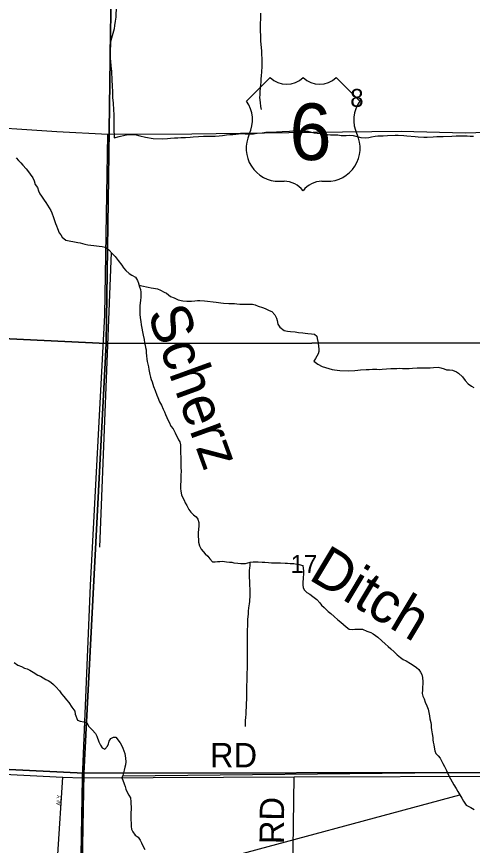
# Model space of a CAD drawing. Extents: x 1588073 to 2013523, y 1090242 to 1357120.
# Drawn here: x 1848152 to 1853753, y 1233146 to 1243328 of the extents above; entities that cross this region are included whole.
import ezdxf

# ---------------------------------------------------------------- set-up
doc = ezdxf.new("R2010")
doc.units = 0
for name, color, linetype in [('GM_X_County_Road', 7, 'Continuous'), ('GM_X_County_Road_Text', 7, 'Continuous'), ('GM_X_Minor_River', 7, 'Continuous'), ('GM_X_Minor_River_Text', 7, 'Continuous'), ('GM_X_Section', 7, 'Continuous'), ('GM_X_Section_Text', 7, 'Continuous'), ('GM_X_Township_Road', 7, 'Continuous'), ('GM_X_Township_Road_Text', 7, 'Continuous'), ('GM_X_Township_Subdivision', 7, 'Continuous'), ('GM_X_Township_Subdivision_Text', 7, 'Continuous'), ('GM_X_US_Location', 7, 'Continuous'), ('GM_X_US_Route', 7, 'Continuous'), ('GM_X_US_Shield', 7, 'Continuous')]:
    doc.layers.add(name, color=color, linetype=linetype)

msp = doc.modelspace()

# ---------------------------------------------------------------- linework, layer by layer
at = {"layer": 'GM_X_County_Road'}
for points in [[(1848962, 1233977), (1849062, 1236342), (1849237, 1239659), (1849273, 1241885)], [(1843782, 1234247), (1846954, 1234073), (1848719, 1233985), (1848962, 1233977)], [(1848882, 1228992), (1848922, 1231711), (1848927, 1232015), (1848939, 1232684), (1848945, 1233027), (1848962, 1233977)], [(1848962, 1233977), (1851563, 1233988), (1854171, 1233998), (1860800, 1233947), (1863520, 1233929), (1864887, 1233919), (1868893, 1233904), (1870781, 1233880), (1870832, 1233884)]]:
    msp.add_lwpolyline(points, dxfattribs=at)
at = {"layer": 'GM_X_Minor_River'}
for p, q in [((1849174, 1236811), (1849319, 1240431)), ((1849458, 1234002), (1853444, 1234040)), ((1850000, 1232800), (1853599, 1233768))]:
    msp.add_line(p, q, dxfattribs=at)
for points in [[(1849378, 1243599), (1849370, 1243320), (1849364, 1243270), (1849355, 1243220), (1849350, 1243177), (1849325, 1243091), (1849311, 1243035), (1849298, 1242975), (1849297, 1242935), (1849299, 1242881), (1849301, 1242817), (1849304, 1242777), (1849311, 1242724), (1849317, 1242654), (1849324, 1242545), (1849326, 1242475), (1849331, 1242403), (1849331, 1242330), (1849338, 1242270), (1849343, 1242178), (1849346, 1242127), (1849347, 1242091), (1849347, 1242039), (1849348, 1241989), (1849346, 1241917), (1849349, 1241877), (1849352, 1241840), (1849412, 1241855), (1849483, 1241869), (1849521, 1241878), (1849561, 1241880), (1849605, 1241877), (1849665, 1241861), (1849735, 1241847), (1849832, 1241828), (1849948, 1241825), (1850007, 1241831), (1850043, 1241834), (1850091, 1241837), (1850135, 1241840), (1850171, 1241841), (1850228, 1241843), (1850284, 1241848), (1850322, 1241852), (1850388, 1241855), (1850447, 1241859), (1850519, 1241857), (1850559, 1241860), (1850593, 1241859), (1850641, 1241861), (1850683, 1241866), (1850732, 1241873)], [(1851160, 1242187), (1851151, 1242222), (1851148, 1242274), (1851142, 1242332), (1851143, 1242366), (1851146, 1242404), (1851149, 1242458), (1851155, 1242521), (1851158, 1242561), (1851161, 1242599), (1851165, 1242647), (1851169, 1242715), (1851170, 1242763), (1851168, 1242815), (1851167, 1242857), (1851164, 1242901), (1851161, 1242948), (1851158, 1242986), (1851154, 1243030), (1851151, 1243072), (1851148, 1243171), (1851153, 1243369)], [(1850732, 1241873), (1850770, 1241878), (1850810, 1241880), (1850844, 1241884), (1850911, 1241890), (1850959, 1241886), (1851063, 1241889), (1851107, 1241896), (1851171, 1241900), (1851214, 1241907), (1851308, 1241908), (1851344, 1241913), (1851416, 1241915), (1851505, 1241919), (1851587, 1241928), (1851631, 1241927), (1851685, 1241921), (1851731, 1241922), (1851771, 1241909), (1851809, 1241900), (1851843, 1241897), (1851885, 1241892), (1851933, 1241880), (1851971, 1241877), (1852009, 1241876), (1852101, 1241875), (1852139, 1241868), (1852203, 1241868), (1852239, 1241869), (1852287, 1241866), (1852383, 1241843), (1852443, 1241839), (1852479, 1241842), (1852513, 1241849), (1852556, 1241860), (1852590, 1241863), (1852654, 1241863), (1852710, 1241866), (1852802, 1241869), (1852839, 1241870), (1852911, 1241866), (1852947, 1241863), (1853051, 1241854), (1853087, 1241851), (1853155, 1241847), (1853195, 1241848), (1853271, 1241850), (1853317, 1241854), (1853393, 1241856), (1853498, 1241859), (1853554, 1241861), (1853590, 1241862), (1853690, 1241861), (1853724, 1241860), (1853764, 1241859)], [(1848146, 1241594), (1848177, 1241560), (1848203, 1241532), (1848229, 1241504), (1848269, 1241456), (1848298, 1241420), (1848318, 1241392), (1848350, 1241346), (1848366, 1241310), (1848381, 1241264), (1848407, 1241228), (1848421, 1241188), (1848439, 1241152), (1848459, 1241122), (1848492, 1241072), (1848510, 1241042), (1848532, 1241010), (1848552, 1240978), (1848571, 1240946), (1848585, 1240918), (1848607, 1240859), (1848619, 1240821), (1848631, 1240787), (1848642, 1240757), (1848656, 1240723), (1848676, 1240673), (1848694, 1240645), (1848714, 1240617), (1848757, 1240581), (1848799, 1240571), (1848863, 1240562), (1848903, 1240554), (1848933, 1240548), (1848961, 1240540), (1848991, 1240532), (1849028, 1240524), (1849064, 1240518), (1849100, 1240514), (1849132, 1240511), (1849168, 1240509), (1849202, 1240505), (1849240, 1240493), (1849284, 1240463), (1849331, 1240415), (1849365, 1240381), (1849401, 1240333), (1849444, 1240275), (1849466, 1240243), (1849496, 1240209), (1849534, 1240173), (1849569, 1240151), (1849611, 1240127), (1849637, 1240085), (1849649, 1240051), (1849664, 1240009)], [(1849651, 1240046), (1849657, 1240027), (1849689, 1240021), (1849770, 1240004), (1849804, 1239996), (1849836, 1239992), (1849884, 1239984), (1849922, 1239966), (1849964, 1239944), (1849995, 1239928), (1850041, 1239890), (1850087, 1239873), (1850137, 1239847), (1850193, 1239835), (1850244, 1239831), (1850300, 1239833), (1850344, 1239837), (1850374, 1239840), (1850404, 1239838), (1850462, 1239836), (1850496, 1239832), (1850568, 1239824), (1850604, 1239818), (1850634, 1239815), (1850663, 1239811), (1850693, 1239807), (1850761, 1239803), (1850801, 1239801), (1850831, 1239801), (1850859, 1239797), (1850893, 1239795), (1850989, 1239796), (1851051, 1239794), (1851084, 1239788), (1851122, 1239772), (1851174, 1239752), (1851206, 1239743), (1851254, 1239717), (1851288, 1239703), (1851323, 1239665), (1851345, 1239621), (1851355, 1239593), (1851363, 1239549), (1851388, 1239511), (1851440, 1239473), (1851482, 1239461), (1851518, 1239457), (1851576, 1239453), (1851616, 1239447), (1851669, 1239442), (1851699, 1239438), (1851729, 1239436), (1851777, 1239430), (1851811, 1239426), (1851841, 1239400), (1851847, 1239372), (1851856, 1239318), (1851862, 1239276), (1851866, 1239244), (1851866, 1239214), (1851856, 1239184), (1851824, 1239129), (1851805, 1239095), (1851853, 1239057), (1851905, 1239031), (1852028, 1238992), (1852056, 1238986), (1852122, 1238978), (1852230, 1238974), (1852306, 1238979), (1852344, 1238983), (1852376, 1238987), (1852448, 1238991), (1852482, 1238991), (1852525, 1238996), (1852577, 1238996), (1852615, 1238994), (1852643, 1238996), (1852697, 1239000), (1852751, 1239003), (1852785, 1239005), (1852823, 1239005), (1852861, 1239007), (1852895, 1239005), (1852927, 1239003), (1852975, 1239003), (1853015, 1239008), (1853072, 1239012), (1853200, 1239012), (1853232, 1239014), (1853276, 1239017), (1853332, 1239019), (1853364, 1239011), (1853404, 1238999), (1853434, 1238989), (1853471, 1238987), (1853509, 1238983), (1853555, 1238964), (1853583, 1238946), (1853629, 1238900), (1853664, 1238858)], [(1849664, 1240009), (1849674, 1239973), (1849678, 1239941), (1849678, 1239879), (1849674, 1239841), (1849667, 1239777), (1849665, 1239737), (1849665, 1239708), (1849667, 1239670), (1849671, 1239626), (1849678, 1239580), (1849684, 1239540), (1849692, 1239498), (1849700, 1239454), (1849709, 1239414), (1849719, 1239360), (1849723, 1239318), (1849731, 1239290), (1849737, 1239262), (1849742, 1239234), (1849744, 1239197), (1849750, 1239159), (1849754, 1239119), (1849758, 1239091), (1849765, 1239057), (1849771, 1239025), (1849777, 1238991), (1849789, 1238931), (1849797, 1238899), (1849806, 1238869), (1849816, 1238839), (1849824, 1238811), (1849834, 1238783), (1849854, 1238733), (1849875, 1238677), (1849887, 1238648), (1849909, 1238596), (1849931, 1238552), (1849952, 1238504), (1849968, 1238472), (1849982, 1238438), (1849996, 1238402), (1850010, 1238372), (1850027, 1238344), (1850049, 1238298), (1850075, 1238262), (1850101, 1238214), (1850142, 1238130), (1850156, 1238102), (1850164, 1238066), (1850166, 1238038), (1850167, 1238006), (1850165, 1237978), (1850169, 1237902), (1850169, 1237861), (1850172, 1237819), (1850172, 1237789), (1850174, 1237745), (1850172, 1237693), (1850170, 1237653), (1850171, 1237613), (1850167, 1237583), (1850167, 1237531), (1850169, 1237496), (1850177, 1237452), (1850194, 1237416), (1850212, 1237386), (1850224, 1237356), (1850242, 1237322), (1850269, 1237272), (1850291, 1237238), (1850325, 1237208), (1850357, 1237182), (1850379, 1237154), (1850390, 1237112), (1850390, 1237076), (1850388, 1237022), (1850382, 1236992), (1850382, 1236940), (1850385, 1236902), (1850389, 1236870), (1850401, 1236824), (1850419, 1236784), (1850468, 1236728), (1850500, 1236698), (1850526, 1236668), (1850560, 1236630), (1850592, 1236628), (1850622, 1236634), (1850651, 1236634), (1850681, 1236636), (1850731, 1236630), (1850767, 1236626), (1850795, 1236625), (1850823, 1236619), (1850869, 1236613), (1850907, 1236609), (1850935, 1236607), (1850965, 1236609), (1850993, 1236619), (1851023, 1236625)], [(1853664, 1238858), (1853702, 1238818), (1853742, 1238788), (1853770, 1238772)], [(1851018, 1236624), (1851016, 1236585), (1851012, 1236551), (1851010, 1236527), (1851008, 1236499), (1851008, 1236469), (1851010, 1236443), (1851013, 1236387), (1851015, 1236345), (1851019, 1236291), (1851019, 1236250), (1851016, 1236192), (1851014, 1236172), (1851012, 1236144), (1851010, 1236112), (1851002, 1236066), (1850998, 1236024), (1850997, 1235988), (1850991, 1235927), (1850991, 1235907), (1850989, 1235879), (1850989, 1235851), (1850986, 1235785), (1850984, 1235757), (1850986, 1235727), (1850986, 1235707), (1850984, 1235663), (1850985, 1235575), (1850986, 1235308), (1850982, 1235276), (1850980, 1235250), (1850980, 1235222), (1850979, 1235157), (1850977, 1235121), (1850977, 1235059), (1850977, 1235033), (1850977, 1234993), (1850976, 1234969), (1850976, 1234945), (1850974, 1234883), (1850972, 1234863), (1850972, 1234834), (1850970, 1234808), (1850969, 1234778), (1850969, 1234758), (1850963, 1234718), (1850961, 1234682), (1850959, 1234648), (1850959, 1234606)], [(1851023, 1236625), (1851057, 1236630), (1851093, 1236630), (1851122, 1236628), (1851168, 1236626), (1851204, 1236624), (1851246, 1236622), (1851284, 1236618), (1851394, 1236619), (1851450, 1236611), (1851482, 1236611), (1851514, 1236609), (1851557, 1236610), (1851595, 1236602), (1851625, 1236596), (1851667, 1236586), (1851679, 1236516), (1851679, 1236486), (1851672, 1236429), (1851668, 1236375), (1851668, 1236343), (1851672, 1236313), (1851686, 1236285), (1851717, 1236251), (1851753, 1236231), (1851793, 1236205), (1851841, 1236165), (1851878, 1236125), (1851900, 1236095), (1851932, 1236068), (1851980, 1236018), (1852011, 1235996), (1852053, 1235956), (1852097, 1235918), (1852135, 1235888), (1852170, 1235860), (1852200, 1235830), (1852238, 1235802), (1852276, 1235800), (1852306, 1235802), (1852356, 1235804), (1852404, 1235803), (1852457, 1235779), (1852505, 1235763), (1852535, 1235743), (1852591, 1235703), (1852638, 1235659), (1852682, 1235623), (1852718, 1235589), (1852752, 1235561), (1852793, 1235523), (1852829, 1235487), (1852867, 1235454), (1852901, 1235430), (1852937, 1235414), (1852990, 1235380), (1853036, 1235352), (1853064, 1235330), (1853096, 1235306), (1853116, 1235274), (1853129, 1235246), (1853139, 1235210), (1853145, 1235156), (1853145, 1235124), (1853141, 1235096), (1853138, 1235058), (1853134, 1235013), (1853142, 1234979), (1853158, 1234945), (1853174, 1234907), (1853193, 1234861), (1853207, 1234819), (1853215, 1234777), (1853225, 1234739), (1853230, 1234699), (1853240, 1234657), (1853244, 1234629), (1853246, 1234595), (1853250, 1234565), (1853257, 1234517), (1853265, 1234472), (1853267, 1234444), (1853271, 1234416), (1853277, 1234382), (1853281, 1234352), (1853292, 1234308), (1853304, 1234274), (1853332, 1234246), (1853356, 1234218), (1853373, 1234186), (1853391, 1234152), (1853411, 1234114), (1853433, 1234068), (1853445, 1234038), (1853466, 1233994), (1853484, 1233962), (1853504, 1233926), (1853526, 1233888), (1853553, 1233844), (1853575, 1233808), (1853599, 1233768)], [(1848122, 1235391), (1848168, 1235361), (1848212, 1235345)], [(1848212, 1235345), (1848250, 1235325), (1848282, 1235315), (1848315, 1235299), (1848357, 1235276), (1848413, 1235236), (1848445, 1235226), (1848510, 1235184), (1848542, 1235172), (1848572, 1235150), (1848606, 1235124), (1848634, 1235094), (1848681, 1235044), (1848703, 1235008), (1848731, 1234974), (1848765, 1234934), (1848793, 1234902), (1848830, 1234846), (1848866, 1234794), (1848872, 1234760), (1848901, 1234684), (1848933, 1234674), (1848979, 1234664), (1849015, 1234650), (1849039, 1234606), (1849082, 1234564), (1849120, 1234520), (1849138, 1234486), (1849163, 1234418), (1849185, 1234378), (1849203, 1234346), (1849237, 1234326), (1849269, 1234363), (1849281, 1234395), (1849289, 1234425), (1849311, 1234459), (1849341, 1234477), (1849371, 1234477), (1849423, 1234407), (1849446, 1234371), (1849456, 1234339), (1849480, 1234275), (1849490, 1234219), (1849493, 1234171), (1849491, 1234137), (1849481, 1234105), (1849475, 1234069), (1849465, 1234037), (1849459, 1234004), (1849447, 1233976), (1849456, 1233948), (1849472, 1233902), (1849484, 1233870), (1849494, 1233836), (1849508, 1233806), (1849531, 1233762), (1849551, 1233732), (1849557, 1233680), (1849558, 1233594), (1849554, 1233542), (1849554, 1233455), (1849559, 1233423), (1849561, 1233379), (1849565, 1233345), (1849579, 1233311), (1849609, 1233273), (1849644, 1233249), (1849672, 1233211), (1849688, 1233177), (1849700, 1233149), (1849726, 1233097)], [(1853599, 1233768), (1853623, 1233726), (1853644, 1233690), (1853676, 1233642), (1853734, 1233610), (1853772, 1233588)]]:
    msp.add_lwpolyline(points, dxfattribs=at)
at = {"layer": 'GM_X_Section'}
for points in [[(1849328, 1244556), (1849251, 1239313), (1843922, 1239569), (1844090, 1244876)], [(1849328, 1244556), (1854364, 1244654), (1854308, 1239321), (1849251, 1239313)], [(1843922, 1239569), (1849251, 1239313), (1848977, 1234033), (1843801, 1234286)], [(1849251, 1239313), (1854308, 1239321), (1854198, 1234042), (1848977, 1234033)], [(1843801, 1234286), (1848977, 1234033), (1848880, 1228698), (1843703, 1228699)], [(1848977, 1234033), (1854198, 1234042), (1854173, 1228697), (1848880, 1228698)]]:
    msp.add_lwpolyline(points, close=True, dxfattribs=at)
at = {"layer": 'GM_X_Township_Road'}
msp.add_lwpolyline([(1851497, 1229297), (1851563, 1233988)], dxfattribs=at)
at = {"layer": 'GM_X_Township_Subdivision'}
msp.add_lwpolyline([(1848632, 1232590), (1848638, 1232688), (1848660, 1233036), (1848719, 1233985)], dxfattribs=at)
at = {"layer": 'GM_X_US_Route'}
msp.add_lwpolyline([(1843714, 1242211), (1843957, 1242220), (1844468, 1242187), (1845400, 1242127), (1846113, 1242078), (1847531, 1241991), (1848646, 1241915), (1849273, 1241885), (1850306, 1241889), (1851796, 1241908), (1852876, 1241918), (1853664, 1241898), (1853927, 1241907), (1854134, 1241983), (1854309, 1242055), (1854961, 1242322), (1856534, 1243046), (1856903, 1243207)], dxfattribs=at)
at = {"layer": 'GM_X_US_Shield'}
for p, q in [((1851266, 1242580), (1850976, 1242290)), ((1852368, 1242290), (1852078, 1242580)), ((1851382, 1241304), (1851440, 1241304)), ((1851904, 1241304), (1851962, 1241304))]:
    msp.add_line(p, q, dxfattribs=at)
for centre, radius, start, end in [((1851469, 1242787), 290, 225.573, 314.427), ((1851875, 1242787), 290, 225.573, 314.427), ((1850644, 1242057), 406, 334.5471, 35.0009), ((1852701, 1242057), 406, 144.9991, 205.4529), ((1851378, 1241710), 406, 154.8319, 270.6383), ((1851967, 1241710), 406, 269.3617, 25.1681), ((1851440, 1241014), 290, 36.8699, 90), ((1851904, 1241014), 290, 90, 143.1301)]:
    msp.add_arc(centre, radius, start, end, dxfattribs=at)

# ---------------------------------------------------------------- texts
at = {"layer": 'GM_X_County_Road_Text'}
msp.add_text('RD', height=300, rotation=0, dxfattribs=at).set_placement((1850528, 1234104))
at = {"layer": 'GM_X_Minor_River_Text'}
for s, rotation, p in [('Scherz', 289.9296, (1849754, 1239682)), ('Ditch', 329.0653, (1851726, 1236422))]:
    msp.add_text(s, height=500.3, rotation=rotation, dxfattribs=at).set_placement(p)
at = {"layer": 'GM_X_Section_Text'}
for s, p in [('8', (1852251, 1242218)), ('17', (1851518, 1236492))]:
    msp.add_text(s, height=221, rotation=0, dxfattribs=at).set_placement(p)
at = {"layer": 'GM_X_Township_Road_Text'}
msp.add_text('RD', height=300, rotation=89.5063, dxfattribs=at).set_placement((1851436, 1233160))
at = {"layer": 'GM_X_Township_Subdivision_Text'}
msp.add_text('ALY', height=50, rotation=86.0569, dxfattribs=at).set_placement((1848689, 1233634))
at = {"layer": 'GM_X_US_Location'}
for s in ['/', '0']:
    msp.add_text(s, height=1, dxfattribs=at).set_placement((1851672, 1241907))
msp.add_text('6', height=1, rotation=0, dxfattribs=at).set_placement((1851571, 1241700))
at = {"layer": 'GM_X_US_Shield'}
msp.add_text('6', height=696, dxfattribs=at).set_placement((1851504, 1241565))

doc.saveas('drawing.dxf')
